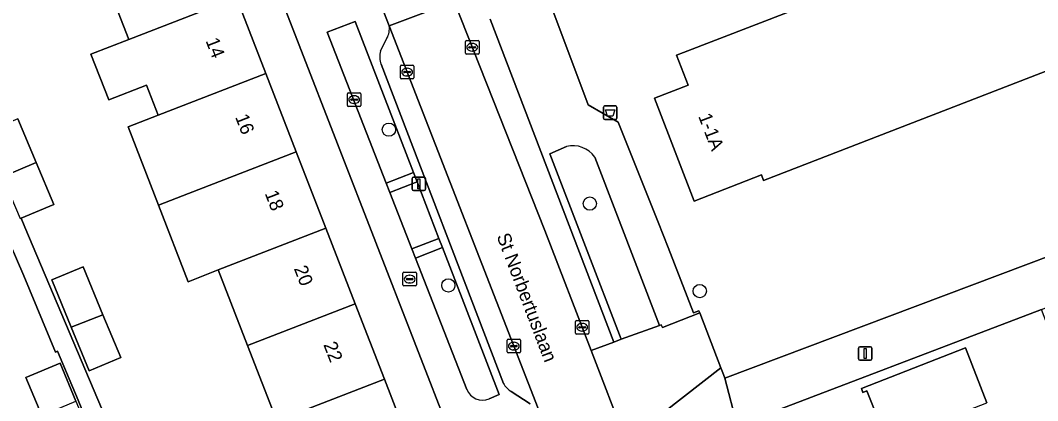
# Model space of a CAD drawing. Extents: x 162523 to 163266, y 381230 to 382050.
# Drawn here: x 162810.8 to 162885.8, y 381867.7 to 381895.7 of the extents above; entities that cross this region are included whole.
import ezdxf

# ---------------------------------------------------------------- set-up
doc = ezdxf.new("R2010")
doc.units = 0
for name, color, linetype in [('IMGEO_Afvalbak', 7, 'Continuous'), ('IMGEO_Boom', 7, 'Continuous'), ('IMGEO_Brandkraan', 7, 'Continuous'), ('IMGEO_Erf', 7, 'Continuous'), ('IMGEO_Groenvoorziening', 7, 'Continuous'), ('IMGEO_Hek', 7, 'Continuous'), ('IMGEO_Kolk', 7, 'Continuous'), ('IMGEO_Lichtmast', 7, 'Continuous'), ('IMGEO_Openbare_ruimte_label', 7, 'Continuous'), ('IMGEO_Pand', 7, 'Continuous'), ('IMGEO_Pand_nummerreeks', 7, 'Continuous'), ('IMGEO_Parkeervlak_open', 7, 'Continuous'), ('IMGEO_Rijbaan_lokaal_open', 7, 'Continuous'), ('IMGEO_Voetpad_open', 7, 'Continuous')]:
    doc.layers.add(name, color=color, linetype=linetype)

msp = doc.modelspace()

# ---------------------------------------------------------------- linework, layer by layer
at = {"layer": 'IMGEO_Afvalbak'}
for p, q in [((162853.881, 381889.401), (162854.671, 381889.401)), ((162854.671, 381889.401), (162853.881, 381889.401)), ((162853.781, 381888.501), (162853.781, 381889.301)), ((162853.781, 381889.301), (162853.781, 381888.501)), ((162854.771, 381889.301), (162854.771, 381888.501)), ((162854.771, 381888.501), (162854.771, 381889.301)), ((162854.671, 381888.401), (162853.881, 381888.401)), ((162853.881, 381888.401), (162854.671, 381888.401))]:
    msp.add_line(p, q, dxfattribs=at)
msp.add_lwpolyline([(162853.924, 381889.115), (162854.628, 381889.115), (162854.479, 381888.645), (162854.073, 381888.645), (162853.924, 381889.115)], dxfattribs=at)
for centre, start, end in [((162853.881, 381889.301), 90, 180), ((162853.881, 381889.301), 90, 180), ((162854.671, 381889.301), 0, 90), ((162854.671, 381889.301), 360, 90), ((162853.881, 381888.501), 180, 270), ((162853.881, 381888.501), 180, 270), ((162854.671, 381888.501), 270, 0), ((162854.671, 381888.501), 270, 0)]:
    msp.add_arc(centre, 0.1, start, end, dxfattribs=at)
at = {"layer": 'IMGEO_Boom'}
for centre in [(162837.969, 381887.655), (162852.781, 381882.206), (162842.348, 381876.181), (162860.881, 381875.765)]:
    msp.add_circle(centre, 0.489, dxfattribs=at)
at = {"layer": 'IMGEO_Brandkraan'}
for p, q in [((162839.001, 381876.218), (162839.001, 381877.07)), ((162839.076, 381877.144), (162839.928, 381877.144)), ((162839.26, 381876.638), (162839.26, 381876.65)), ((162839.303, 381876.687), (162839.701, 381876.687)), ((162839.489, 381876.924), (162839.514, 381876.924)), ((162839.744, 381876.65), (162839.744, 381876.638)), ((162840.002, 381877.07), (162840.002, 381876.218)), ((162839.928, 381876.144), (162839.076, 381876.144)), ((162839.698, 381876.601), (162839.3, 381876.601)), ((162839.512, 381876.364), (162839.487, 381876.364))]:
    msp.add_line(p, q, dxfattribs=at)
for points in [[(162839.001, 381876.218), (162839.001, 381877.07)], [(162839.076, 381877.144), (162839.928, 381877.144)], [(162840.002, 381877.07), (162840.002, 381876.218)], [(162839.928, 381876.144), (162839.076, 381876.144)]]:
    msp.add_lwpolyline(points, dxfattribs=at)
for centre, radius, start, end in [((162839.078, 381877.068), 0.0765, 91.55205, 178.44795), ((162839.078, 381877.068), 0.0765, 91.55205, 178.44795), ((162839.3, 381876.647), 0.0403, 85.87752, 175.75265), ((162839.297, 381876.637), 0.0366, 178.93798, 274.71019), ((162839.701, 381876.644), 0.043, 264.86636, 352.45326), ((162839.705, 381876.649), 0.0386, 1.73085, 96.63898), ((162839.926, 381877.068), 0.0765, 1.55205, 88.44795), ((162839.926, 381877.068), 0.0765, 1.55205, 88.44795), ((162839.078, 381876.22), 0.0765, 181.55205, 268.44795), ((162839.078, 381876.22), 0.0765, 181.55205, 268.44795), ((162839.926, 381876.22), 0.0765, 271.55205, 358.44795), ((162839.926, 381876.22), 0.0765, 271.55205, 358.44795)]:
    msp.add_arc(centre, radius, start, end, dxfattribs=at)
for centre, major_axis, ratio, start_param, end_param in [((162839.488, 381876.644), (-0.387, 0.002), 0.722429, 4.712389, 7.853982), ((162839.513, 381876.644), (-0.39, 0.002), 0.717154, 1.570796, 4.712389)]:
    msp.add_ellipse(centre, major_axis=major_axis, ratio=ratio, start_param=start_param, end_param=end_param, dxfattribs=at)
at = {"layer": 'IMGEO_Erf'}
for points in [[(162834.692, 381939.153), (162834.051, 381936.831), (162834.189, 381935.596), (162834.322, 381934.396), (162845.741, 381905.089), (162844.734, 381903.96), (162844.789, 381903.809), (162846.334, 381899.712), (162849.16, 381898.811), (162852.668, 381889.491), (162854.858, 381888.217), (162857.825, 381880.828), (162858.565, 381878.965), (162860.43, 381874.164), (162860.825, 381874.308), (162860.886, 381874.15), (162862.441, 381870.107), (162862.631, 381869.614), (162862.725, 381869.344), (162909.188, 381886.826), (162914.252, 381892.527), (162918.892, 381897.749), (162917.006, 381899.424), (162921.642, 381904.643)], [(162890.591, 381893.581), (162865.593, 381883.91), (162865.434, 381884.319), (162860.47, 381882.398), (162857.781, 381889.347), (162857.538, 381889.976), (162860.026, 381890.938), (162859.172, 381893.147), (162859.674, 381893.341), (162872.753, 381898.401), (162872.162, 381899.928), (162879.13, 381902.623), (162880.566, 381903.179), (162879.907, 381904.947), (162878.456, 381904.43), (162878.31, 381904.378), (162877.906, 381904.187), (162877.481, 381905.69)], [(162829.704, 381866.196), (162827.548, 381871.753), (162825.391, 381877.315), (162823.171, 381876.454), (162820.983, 381882.093), (162818.745, 381887.861), (162820.965, 381888.722), (162820.108, 381890.932), (162817.31, 381889.847), (162816.002, 381893.221), (162818.799, 381894.306), (162816.619, 381899.926)], [(162810.601, 381888.45), (162811.963, 381885.23), (162813.265, 381882.15), (162810.85, 381881.129), (162811.133, 381880.459), (162821.278, 381856.538)], [(162810.128, 381849.829), (162813.078, 381843.462), (162816.065, 381837.018), (162818.956, 381830.778), (162821.91, 381824.404), (162824.746, 381818.285), (162827.876, 381819.735), (162830.013, 381815.124), (162835.971, 381816.884), (162832.463, 381825.361), (162830.209, 381824.428), (162828.88, 381827.635), (162827.636, 381830.637), (162830.18, 381831.691), (162820.237, 381855.011), (162815.047, 381867.717), (162813.544, 381871.337), (162813.386, 381871.271), (162811.058, 381876.877), (162809.497, 381880.476)], [(162906.062, 381814.886), (162903.732, 381821.364), (162901.331, 381820.478), (162900.118, 381823.763), (162898.991, 381826.815), (162901.391, 381827.701), (162899.005, 381835.802), (162896.642, 381834.952), (162896.004, 381836.727), (162894.964, 381839.623), (162897.327, 381840.472), (162895.228, 381847.092), (162893.071, 381846.385), (162891.893, 381849.987), (162890.808, 381853.304), (162892.973, 381854.013), (162890.994, 381860.389), (162888.112, 381859.471), (162886.894, 381863.292), (162885.971, 381866.191), (162888.852, 381867.109), (162886.064, 381874.412), (162863.638, 381865.85), (162890.266, 381796.929)], [(162874.08, 381866.196), (162873.204, 381868.412), (162872.905, 381868.294), (162872.796, 381868.586), (162880.469, 381871.583), (162882.048, 381867.54)]]:
    msp.add_lwpolyline(points, dxfattribs=at)
for points in [[(162817.232, 381930.26), (162816.448, 381932.281), (162813.594, 381931.234), (162815.799, 381925.55), (162817.988, 381919.906), (162820.175, 381914.268), (162822.381, 381908.581), (162824.546, 381903), (162826.726, 381897.381), (162828.892, 381891.797), (162831.13, 381886.028), (162833.317, 381880.389), (162835.474, 381874.828), (162837.63, 381869.271), (162839.806, 381863.661), (162842.643, 381864.798)], [(162816.887, 381874.016), (162818.196, 381870.857), (162815.881, 381869.897), (162814.55, 381873.11), (162813.111, 381876.581), (162815.426, 381877.54)], [(162811.211, 381869.402), (162813.738, 381870.451), (162814.898, 381867.655), (162816.391, 381864.061), (162813.864, 381863.012), (162812.372, 381866.606)]]:
    msp.add_lwpolyline(points, close=True, dxfattribs=at)
at = {"layer": 'IMGEO_Groenvoorziening'}
for points in [[(162835.482, 381895.633), (162833.427, 381894.831), (162837.766, 381883.714), (162839.786, 381884.49)], [(162840.053, 381883.8), (162838.036, 381883.021), (162839.656, 381878.871), (162841.658, 381879.645)]]:
    msp.add_lwpolyline(points, close=True, dxfattribs=at)
for points in [[(162851.049, 381886.413), (162849.835, 381885.872), (162855.094, 381872.207), (162857.909, 381873.23), (162853.155, 381885.631)], [(162841.922, 381878.962), (162839.925, 381878.183), (162843.703, 381868.503)], [(162845.353, 381867.819), (162846.101, 381868.144), (162841.922, 381878.962)]]:
    msp.add_lwpolyline(points, dxfattribs=at)
for centre, radius, start, end in [((162851.532, 381884.487), 1.986, 35.18375, 104.07431), ((162844.872, 381868.992), 1.267, 202.68628, 292.28126)]:
    msp.add_arc(centre, radius, start, end, dxfattribs=at)
at = {"layer": 'IMGEO_Hek'}
for points in [[(162844.789, 381903.809), (162846.334, 381899.712), (162849.16, 381898.811), (162852.668, 381889.491), (162854.858, 381888.217)], [(162854.858, 381888.217), (162857.825, 381880.828)], [(162860.886, 381874.15), (162860.825, 381874.308), (162860.43, 381874.164), (162858.565, 381878.965)], [(162862.441, 381870.107), (162860.886, 381874.15)], [(162862.631, 381869.614), (162862.441, 381870.107)]]:
    msp.add_lwpolyline(points, dxfattribs=at)
at = {"layer": 'IMGEO_Kolk'}
for p, q in [((162843.609, 381893.298), (162843.609, 381894.15)), ((162843.684, 381894.224), (162844.536, 381894.224)), ((162844.097, 381894.004), (162844.122, 381894.004)), ((162844.61, 381894.15), (162844.61, 381893.298)), ((162844.536, 381893.224), (162843.684, 381893.224)), ((162843.868, 381893.718), (162843.868, 381893.73)), ((162844.306, 381893.681), (162843.908, 381893.681)), ((162843.911, 381893.767), (162844.309, 381893.767)), ((162844.12, 381893.444), (162844.095, 381893.444)), ((162844.352, 381893.73), (162844.352, 381893.718)), ((162838.885, 381892.398), (162839.737, 381892.398)), ((162838.81, 381891.472), (162838.81, 381892.324)), ((162839.069, 381891.892), (162839.069, 381891.904)), ((162839.507, 381891.855), (162839.109, 381891.855)), ((162839.112, 381891.941), (162839.51, 381891.941)), ((162839.298, 381892.178), (162839.323, 381892.178)), ((162839.553, 381891.904), (162839.553, 381891.892)), ((162839.811, 381892.324), (162839.811, 381891.472)), ((162839.737, 381891.398), (162838.885, 381891.398)), ((162839.321, 381891.618), (162839.296, 381891.618)), ((162834.903, 381889.439), (162834.903, 381890.291)), ((162834.978, 381890.365), (162835.83, 381890.365)), ((162835.391, 381890.145), (162835.416, 381890.145)), ((162835.904, 381890.291), (162835.904, 381889.439)), ((162835.162, 381889.859), (162835.162, 381889.871)), ((162835.6, 381889.822), (162835.202, 381889.822)), ((162835.205, 381889.908), (162835.603, 381889.908)), ((162835.414, 381889.585), (162835.389, 381889.585)), ((162835.646, 381889.871), (162835.646, 381889.859)), ((162835.83, 381889.365), (162834.978, 381889.365)), ((162851.713, 381872.67), (162851.713, 381873.522)), ((162851.788, 381873.596), (162852.64, 381873.596)), ((162851.972, 381873.09), (162851.972, 381873.102)), ((162852.41, 381873.053), (162852.012, 381873.053)), ((162852.015, 381873.139), (162852.413, 381873.139)), ((162852.201, 381873.376), (162852.226, 381873.376)), ((162852.456, 381873.102), (162852.456, 381873.09)), ((162852.714, 381873.522), (162852.714, 381872.67)), ((162846.676, 381871.281), (162846.676, 381872.133)), ((162846.751, 381872.207), (162847.603, 381872.207)), ((162847.677, 381872.133), (162847.677, 381871.281)), ((162852.64, 381872.596), (162851.788, 381872.596)), ((162852.224, 381872.816), (162852.199, 381872.816)), ((162846.935, 381871.701), (162846.935, 381871.713)), ((162847.373, 381871.664), (162846.975, 381871.664)), ((162846.978, 381871.75), (162847.376, 381871.75)), ((162847.187, 381871.427), (162847.162, 381871.427)), ((162847.164, 381871.987), (162847.189, 381871.987)), ((162847.419, 381871.713), (162847.419, 381871.701)), ((162847.603, 381871.207), (162846.751, 381871.207))]:
    msp.add_line(p, q, dxfattribs=at)
for points in [[(162843.609, 381893.298), (162843.609, 381894.15)], [(162843.684, 381894.224), (162844.536, 381894.224)], [(162844.61, 381894.15), (162844.61, 381893.298)], [(162844.536, 381893.224), (162843.684, 381893.224)], [(162838.885, 381892.398), (162839.737, 381892.398)], [(162838.81, 381891.472), (162838.81, 381892.324)], [(162839.811, 381892.324), (162839.811, 381891.472)], [(162839.737, 381891.398), (162838.885, 381891.398)], [(162834.903, 381889.439), (162834.903, 381890.291)], [(162834.978, 381890.365), (162835.83, 381890.365)], [(162835.904, 381890.291), (162835.904, 381889.439)], [(162835.83, 381889.365), (162834.978, 381889.365)], [(162851.713, 381872.67), (162851.713, 381873.522)], [(162851.788, 381873.596), (162852.64, 381873.596)], [(162852.714, 381873.522), (162852.714, 381872.67)], [(162846.676, 381871.281), (162846.676, 381872.133)], [(162846.751, 381872.207), (162847.603, 381872.207)], [(162847.677, 381872.133), (162847.677, 381871.281)], [(162852.64, 381872.596), (162851.788, 381872.596)], [(162847.603, 381871.207), (162846.751, 381871.207)]]:
    msp.add_lwpolyline(points, dxfattribs=at)
for centre, radius, start, end in [((162843.686, 381894.148), 0.0765, 91.55205, 178.44795), ((162843.686, 381894.148), 0.0765, 91.55205, 178.44795), ((162844.534, 381894.148), 0.0765, 1.55205, 88.44795), ((162844.534, 381894.148), 0.0765, 1.55205, 88.44795), ((162843.686, 381893.3), 0.0765, 181.55205, 268.44795), ((162843.686, 381893.3), 0.0765, 181.55205, 268.44795), ((162843.908, 381893.727), 0.0403, 85.87752, 175.75265), ((162843.905, 381893.717), 0.0366, 178.93798, 274.71019), ((162844.309, 381893.724), 0.043, 264.86636, 352.45326), ((162844.313, 381893.729), 0.0386, 1.73085, 96.63898), ((162844.534, 381893.3), 0.0765, 271.55205, 358.44795), ((162844.534, 381893.3), 0.0765, 271.55205, 358.44795), ((162838.887, 381892.322), 0.0765, 91.55205, 178.44795), ((162838.887, 381892.322), 0.0765, 91.55205, 178.44795), ((162839.735, 381892.322), 0.0765, 1.55205, 88.44795), ((162839.735, 381892.322), 0.0765, 1.55205, 88.44795), ((162839.109, 381891.901), 0.0403, 85.87752, 175.75265), ((162839.106, 381891.891), 0.0366, 178.93798, 274.71019), ((162839.51, 381891.898), 0.043, 264.86636, 352.45326), ((162839.514, 381891.903), 0.0386, 1.73085, 96.63898), ((162838.887, 381891.474), 0.0765, 181.55205, 268.44795), ((162838.887, 381891.474), 0.0765, 181.55205, 268.44795), ((162839.735, 381891.474), 0.0765, 271.55205, 358.44795), ((162839.735, 381891.474), 0.0765, 271.55205, 358.44795), ((162834.98, 381890.289), 0.0765, 91.55205, 178.44795), ((162834.98, 381890.289), 0.0765, 91.55205, 178.44795), ((162835.828, 381890.289), 0.0765, 1.55205, 88.44795), ((162835.828, 381890.289), 0.0765, 1.55205, 88.44795), ((162834.98, 381889.441), 0.0765, 181.55205, 268.44795), ((162834.98, 381889.441), 0.0765, 181.55205, 268.44795), ((162835.202, 381889.868), 0.0403, 85.87752, 175.75265), ((162835.199, 381889.858), 0.0366, 178.93798, 274.71019), ((162835.603, 381889.865), 0.043, 264.86636, 352.45326), ((162835.607, 381889.87), 0.0386, 1.73085, 96.63898), ((162835.828, 381889.441), 0.0765, 271.55205, 358.44795), ((162835.828, 381889.441), 0.0765, 271.55205, 358.44795), ((162851.79, 381873.52), 0.0765, 91.55205, 178.44795), ((162851.79, 381873.52), 0.0765, 91.55205, 178.44795), ((162852.012, 381873.099), 0.0403, 85.87752, 175.75265), ((162852.009, 381873.089), 0.0366, 178.93798, 274.71019), ((162852.413, 381873.096), 0.043, 264.86636, 352.45326), ((162852.417, 381873.101), 0.0386, 1.73085, 96.63898), ((162852.638, 381873.52), 0.0765, 1.55205, 88.44795), ((162852.638, 381873.52), 0.0765, 1.55205, 88.44795), ((162846.753, 381872.131), 0.0765, 91.55205, 178.44795), ((162846.753, 381872.131), 0.0765, 91.55205, 178.44795), ((162847.601, 381872.131), 0.0765, 1.55205, 88.44795), ((162847.601, 381872.131), 0.0765, 1.55205, 88.44795), ((162851.79, 381872.672), 0.0765, 181.55205, 268.44795), ((162851.79, 381872.672), 0.0765, 181.55205, 268.44795), ((162852.638, 381872.672), 0.0765, 271.55205, 358.44795), ((162852.638, 381872.672), 0.0765, 271.55205, 358.44795), ((162846.975, 381871.71), 0.0403, 85.87752, 175.75265), ((162846.972, 381871.7), 0.0366, 178.93798, 274.71019), ((162847.376, 381871.707), 0.043, 264.86636, 352.45326), ((162847.38, 381871.712), 0.0386, 1.73085, 96.63898), ((162846.753, 381871.283), 0.0765, 181.55205, 268.44795), ((162846.753, 381871.283), 0.0765, 181.55205, 268.44795), ((162847.601, 381871.283), 0.0765, 271.55205, 358.44795), ((162847.601, 381871.283), 0.0765, 271.55205, 358.44795)]:
    msp.add_arc(centre, radius, start, end, dxfattribs=at)
for centre, major_axis, ratio, start_param, end_param in [((162844.096, 381893.724), (-0.387, 0.002), 0.722429, 4.712389, 7.853982), ((162844.121, 381893.724), (-0.39, 0.002), 0.717154, 1.570796, 4.712389), ((162839.297, 381891.898), (-0.387, 0.002), 0.722429, 4.712389, 7.853982), ((162839.322, 381891.898), (-0.39, 0.002), 0.717154, 1.570796, 4.712389), ((162835.39, 381889.865), (-0.387, 0.002), 0.722429, 4.712389, 7.853982), ((162835.415, 381889.865), (-0.39, 0.002), 0.717154, 1.570796, 4.712389), ((162852.2, 381873.096), (-0.387, 0.002), 0.722429, 4.712389, 7.853982), ((162852.225, 381873.096), (-0.39, 0.002), 0.717154, 1.570796, 4.712389), ((162847.163, 381871.707), (-0.387, 0.002), 0.722429, 4.712389, 7.853982), ((162847.188, 381871.707), (-0.39, 0.002), 0.717154, 1.570796, 4.712389)]:
    msp.add_ellipse(centre, major_axis=major_axis, ratio=ratio, start_param=start_param, end_param=end_param, dxfattribs=at)
at = {"layer": 'IMGEO_Lichtmast'}
for p, q in [((162839.77, 381884.163), (162840.56, 381884.163)), ((162840.56, 381884.163), (162839.77, 381884.163)), ((162839.67, 381883.263), (162839.67, 381884.063)), ((162839.67, 381884.063), (162839.67, 381883.263)), ((162840.66, 381884.063), (162840.66, 381883.263)), ((162840.66, 381883.263), (162840.66, 381884.063)), ((162840.56, 381883.163), (162839.77, 381883.163)), ((162839.77, 381883.163), (162840.56, 381883.163)), ((162872.582, 381870.766), (162872.582, 381871.566)), ((162872.582, 381871.566), (162872.582, 381870.766)), ((162872.682, 381871.666), (162873.472, 381871.666)), ((162873.472, 381871.666), (162872.682, 381871.666)), ((162873.572, 381871.566), (162873.572, 381870.766)), ((162873.572, 381870.766), (162873.572, 381871.566)), ((162873.472, 381870.666), (162872.682, 381870.666)), ((162872.682, 381870.666), (162873.472, 381870.666))]:
    msp.add_line(p, q, dxfattribs=at)
for points in [[(162840.09, 381884.038), (162840.24, 381884.038), (162840.24, 381883.288), (162840.09, 381883.288), (162840.09, 381884.038)], [(162873.002, 381871.541), (162873.152, 381871.541), (162873.152, 381870.791), (162873.002, 381870.791), (162873.002, 381871.541)]]:
    msp.add_lwpolyline(points, dxfattribs=at)
for centre, start, end in [((162839.77, 381884.063), 90, 180), ((162839.77, 381884.063), 90, 180), ((162840.56, 381884.063), 0, 90), ((162840.56, 381884.063), 360, 90), ((162839.77, 381883.263), 180, 270), ((162839.77, 381883.263), 180, 270), ((162840.56, 381883.263), 270, 0), ((162840.56, 381883.263), 270, 0), ((162872.682, 381871.566), 90, 180), ((162872.682, 381871.566), 90, 180), ((162873.472, 381871.566), 0, 90), ((162873.472, 381871.566), 360, 90), ((162872.682, 381870.766), 180, 270), ((162872.682, 381870.766), 180, 270), ((162873.472, 381870.766), 270, 0), ((162873.472, 381870.766), 270, 0)]:
    msp.add_arc(centre, 0.1, start, end, dxfattribs=at)
at = {"layer": 'IMGEO_Pand'}
msp.add_lwpolyline([(162877.481, 381905.69), (162877.906, 381904.187), (162878.31, 381904.378), (162878.456, 381904.43), (162879.907, 381904.947), (162880.566, 381903.179), (162879.13, 381902.623), (162872.162, 381899.928), (162872.753, 381898.401), (162859.674, 381893.341), (162859.172, 381893.147), (162860.026, 381890.938), (162857.538, 381889.976), (162857.781, 381889.347), (162860.47, 381882.398), (162865.434, 381884.319), (162865.593, 381883.91), (162890.591, 381893.581)], dxfattribs=at)
for points in [[(162824.546, 381903), (162816.619, 381899.926), (162818.799, 381894.306), (162826.726, 381897.381)], [(162828.892, 381891.797), (162826.726, 381897.381), (162818.799, 381894.306), (162816.002, 381893.221), (162817.31, 381889.847), (162820.108, 381890.932), (162820.965, 381888.722)], [(162828.892, 381891.797), (162820.965, 381888.722), (162818.745, 381887.861), (162820.983, 381882.093), (162823.203, 381882.954), (162831.13, 381886.028)], [(162808.185, 381887.429), (162808.112, 381887.398), (162809.474, 381884.177), (162811.963, 381885.23), (162810.601, 381888.45)], [(162831.13, 381886.028), (162823.203, 381882.954), (162820.983, 381882.093), (162823.171, 381876.454), (162825.391, 381877.315), (162833.317, 381880.389)], [(162811.963, 381885.23), (162809.474, 381884.177), (162810.776, 381881.098), (162810.85, 381881.129), (162813.265, 381882.15)], [(162827.548, 381871.753), (162835.474, 381874.828), (162833.317, 381880.389), (162825.391, 381877.315)], [(162816.887, 381874.016), (162815.426, 381877.54), (162813.111, 381876.581), (162814.55, 381873.11)], [(162827.548, 381871.753), (162829.704, 381866.196), (162837.63, 381869.271), (162835.474, 381874.828)], [(162816.887, 381874.016), (162814.55, 381873.11), (162815.881, 381869.897), (162818.196, 381870.857)], [(162873.204, 381868.412), (162874.08, 381866.196), (162868.004, 381863.847), (162867.861, 381864.218), (162867.449, 381864.059), (162870.187, 381856.978), (162877.66, 381859.867), (162879.757, 381860.678), (162877.735, 381865.856), (162882.048, 381867.54), (162880.469, 381871.583), (162872.796, 381868.586), (162872.905, 381868.294)], [(162812.372, 381866.606), (162814.898, 381867.655), (162813.738, 381870.451), (162811.211, 381869.402)], [(162839.447, 381863.678), (162839.635, 381863.194), (162839.941, 381863.313), (162839.806, 381863.661), (162837.63, 381869.271), (162829.704, 381866.196), (162831.858, 381860.643), (162832.015, 381860.239), (162832.314, 381860.355), (162832.126, 381860.839), (162835.091, 381861.988)]]:
    msp.add_lwpolyline(points, close=True, dxfattribs=at)
at = {"layer": 'IMGEO_Parkeervlak_open'}
for points in [[(162844.861, 381896.337), (162843.808, 381896.669), (162842.524, 381897.718), (162842.77, 381897.097), (162849.471, 381880.219), (162852.876, 381871.374), (162854.538, 381872), (162845.443, 381895.789)], [(162849.315, 381866.219), (162837.987, 381895.299)], [(162837.824, 381894.397), (162837.34, 381893.458)], [(162837.401, 381892.468), (162846.411, 381868.961)], [(162846.981, 381868.375), (162848.375, 381867.458)]]:
    msp.add_lwpolyline(points, dxfattribs=at)
for centre, radius, start, end in [((162836.615, 381895.081), 1.389, 330.49495, 9.01836), ((162838.872, 381893.055), 1.584, 165.27622, 201.77556), ((162847.695, 381869.64), 1.453, 207.86397, 240.55009)]:
    msp.add_arc(centre, radius, start, end, dxfattribs=at)
at = {"layer": 'IMGEO_Rijbaan_lokaal_open'}
msp.add_lwpolyline([(162835.311, 381902.038), (162835.426, 381901.832), (162837.591, 381896.316), (162837.987, 381895.299), (162842.77, 381897.097), (162842.524, 381897.718), (162840.171, 381903.644), (162840.157, 381903.907)], close=True, dxfattribs=at)
msp.add_lwpolyline([(162855.405, 381864.803), (162852.876, 381871.374), (162849.471, 381880.219), (162842.77, 381897.097), (162837.987, 381895.299), (162849.315, 381866.219), (162855.589, 381849.811), (162863.083, 381830.362), (162863.407, 381829.427), (162863.686, 381828.622), (162863.324, 381826.387), (162866.973, 381816.386)], dxfattribs=at)
at = {"layer": 'IMGEO_Voetpad_open'}
for points in [[(162820.904, 381931.588), (162817.232, 381930.26), (162842.643, 381864.798), (162843.65, 381863.511), (162843.951, 381863.628), (162844.135, 381863.155), (162845.626, 381863.764), (162859.302, 381828.169)], [(162837.987, 381895.299), (162837.591, 381896.316), (162835.426, 381901.832), (162835.311, 381902.038)], [(162853.155, 381885.631), (162857.909, 381873.23), (162858.048, 381873.28), (162858.126, 381873.09), (162860.886, 381874.15), (162860.825, 381874.308), (162860.43, 381874.164), (162858.565, 381878.965), (162857.825, 381880.828), (162854.858, 381888.217), (162852.668, 381889.491), (162849.16, 381898.811)], [(162838.036, 381883.021), (162837.766, 381883.714), (162833.427, 381894.831), (162835.482, 381895.633), (162839.786, 381884.49), (162840.053, 381883.8), (162841.658, 381879.645), (162841.922, 381878.962), (162846.101, 381868.144), (162845.353, 381867.819)], [(162845.443, 381895.789), (162854.538, 381872), (162855.094, 381872.207), (162849.835, 381885.872), (162851.049, 381886.413)], [(162837.34, 381893.458), (162837.824, 381894.397)], [(162846.411, 381868.961), (162837.401, 381892.468)], [(162843.703, 381868.503), (162839.925, 381878.183), (162839.656, 381878.871), (162838.036, 381883.021)], [(162809.497, 381880.476), (162811.058, 381876.877), (162813.386, 381871.271), (162813.544, 381871.337), (162815.047, 381867.717), (162820.237, 381855.011)], [(162821.278, 381856.538), (162811.133, 381880.459), (162810.85, 381881.129), (162810.776, 381881.098)], [(162856.85, 381866.854), (162858.311, 381866.885), (162862.441, 381870.107), (162860.886, 381874.15), (162858.126, 381873.09), (162858.048, 381873.28), (162857.909, 381873.23), (162855.094, 381872.207), (162854.538, 381872), (162852.876, 381871.374), (162855.405, 381864.803)], [(162889.497, 381792.126), (162888.75, 381794.611), (162890.848, 381795.423), (162890.266, 381796.929), (162863.638, 381865.85), (162862.725, 381869.344), (162862.631, 381869.614), (162862.441, 381870.107), (162858.311, 381866.885), (162856.85, 381866.854)], [(162848.375, 381867.458), (162846.981, 381868.375)]]:
    msp.add_lwpolyline(points, dxfattribs=at)
for points in [[(162910.321, 381883.674), (162913.026, 381874.412), (162917.749, 381879.811), (162915.484, 381881.892), (162915.156, 381881.523), (162914.917, 381881.736), (162915.262, 381882.124), (162909.772, 381887.003), (162909.428, 381886.614), (162909.188, 381886.826), (162862.725, 381869.344), (162863.638, 381865.85), (162886.064, 381874.412), (162887.637, 381875.013)], [(162839.786, 381884.49), (162837.766, 381883.714), (162838.036, 381883.021), (162840.053, 381883.8)], [(162841.922, 381878.962), (162841.658, 381879.645), (162839.656, 381878.871), (162839.925, 381878.183)]]:
    msp.add_lwpolyline(points, close=True, dxfattribs=at)
for centre, radius, start, end in [((162836.615, 381895.081), 1.389, 330.49495, 9.01836), ((162838.872, 381893.055), 1.584, 165.27622, 201.77556), ((162851.532, 381884.487), 1.986, 35.18375, 104.07431), ((162844.872, 381868.992), 1.267, 202.68628, 292.28126), ((162847.695, 381869.64), 1.453, 207.86397, 240.55009)]:
    msp.add_arc(centre, radius, start, end, dxfattribs=at)

# ---------------------------------------------------------------- texts
at = {"layer": 'IMGEO_Openbare_ruimte_label'}
msp.add_text('St Norbertuslaan', height=1, rotation=290.86466, dxfattribs=at).set_placement((162845.894, 381879.811))
at = {"layer": 'IMGEO_Pand_nummerreeks'}
for s, rotation, p in [('14', 291.20187, (162824.437, 381894.209)), ('16', 291.19923, (162826.617, 381888.589)), ('1-1A', 291.15192, (162860.755, 381888.646)), ('18', 291.19923, (162828.8, 381882.965)), ('20', 291.20187, (162830.947, 381877.43)), ('22', 291.20187, (162833.124, 381871.814))]:
    msp.add_text(s, height=1, rotation=rotation, dxfattribs=at).set_placement(p)

doc.saveas('drawing.dxf')
